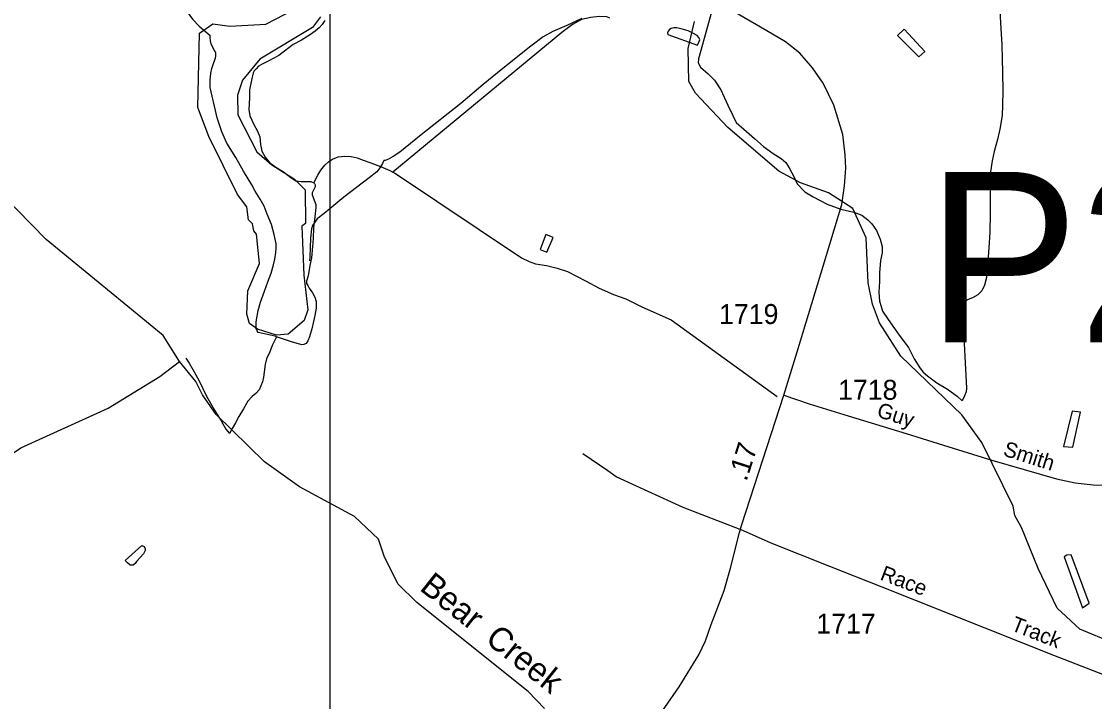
# Model space of a CAD drawing. Extents: x 2206922 to 2357709, y 510027 to 673830.
# Drawn here: x 2340188 to 2346902, y 587910 to 592168 of the extents above; entities that cross this region are included whole.
import ezdxf

# ---------------------------------------------------------------- set-up
doc = ezdxf.new("R2010")
doc.units = 0
for name, color, linetype in [('Exist Hydrographic Creek Single Shore', 7, 'Continuous'), ('Exist Hydrographic Creek Single Shore Label', 7, 'Continuous'), ('Exist Hydrographic Misc Water Feature', 7, 'Continuous'), ('Exist Hydrographic Pond Under 1500 Sq Ft', 7, 'Continuous'), ('Exist Road Non-System Type 51', 7, 'Continuous'), ('Exist Road Secondary Mileage Hundredths English Label', 7, 'Continuous'), ('Exist Road Secondary Structure Pipe Number Label', 7, 'Continuous'), ('Exist Road Secondary Type 51 Attributed', 7, 'Continuous'), ('Exist Road Secondary Type 51 Label', 7, 'Continuous'), ('Exist Road Secondary Type 51 Number Label', 7, 'Continuous'), ('Map Preparation Inset Cut Line', 7, 'Continuous')]:
    doc.layers.add(name, color=color, linetype=linetype)

msp = doc.modelspace()

# ---------------------------------------------------------------- linework, layer by layer
at = {"layer": 'Exist Hydrographic Creek Single Shore'}
for points in [[(2341176.6, 590038.4), (2341074.7, 590201.6), (2340342.7, 590802.1), (2339971.7, 591180.9), (2339718.7, 591469.4), (2339405.6, 591857.1), (2339136.6, 592053), (2338892.5, 592315.4), (2338722.6, 592597.3), (2338594.6, 592854.7)], [(2347020.8, 588275.9), (2346810.8, 588362.7), (2346667.7, 588494.7), (2346548.8, 588742.6), (2346445.8, 589000.9), (2346402.8, 589074.7), (2346393.8, 589133.4), (2346197.7, 589532.4), (2346070.8, 589704.5), (2345690.8, 590073.2), (2345555.7, 590281), (2345511.8, 590397.4), (2345485.8, 590530.8), (2345473.7, 590812.6), (2345388.8, 590996.2), (2345237.7, 591095.1), (2345061.7, 591156.9), (2344927.6, 591230.3), (2344607.8, 591502.8), (2344404.8, 591717.8), (2344362.7, 591791.6), (2344359.6, 591998.2), (2344399.6, 592167.2)], [(2343460.7, 587866.2), (2343358.8, 587973.7), (2342660.8, 588529.7), (2342542.7, 588646.3), (2342457.8, 588820.1), (2342422.7, 588927), (2342271.6, 589068.6), (2341927.7, 589254.9), (2341708.7, 589410.1), (2341405.7, 589706.3), (2341320.8, 589830.9), (2341278.7, 589914.5), (2341176.6, 590038.4)]]:
    msp.add_lwpolyline(points, dxfattribs=at)
at = {"layer": 'Exist Hydrographic Misc Water Feature'}
for points in [[(2341170.7, 592325.7), (2341189.1, 592295.8), (2341225.8, 592228.2), (2341258.2, 592182.7), (2341300.7, 592139.1), (2341369.6, 592080)], [(2343869.2, 592188.3), (2343850.9, 592195.9), (2343802.9, 592199.4), (2343750.8, 592192.7), (2343693, 592179.9), (2343635.6, 592149.2), (2343568.1, 592098.5), (2342511.5, 591224.2)], [(2344512.2, 592249.7), (2344424.2, 591932.9), (2344422.4, 591908.8), (2344436.3, 591881.1), (2344484.7, 591839.8), (2344523.7, 591800.3), (2344564.3, 591740.6), (2344607.1, 591643.3), (2344637.9, 591579.6), (2344660.3, 591536), (2344707, 591492.5), (2344773.6, 591435.4), (2344830, 591383.9), (2344890.5, 591340.8), (2344941, 591309.3), (2344971.5, 591284), (2344991.8, 591252.2), (2345024.6, 591188.4), (2345041.2, 591150.6), (2345089.4, 591101.2), (2345142.1, 591069.8), (2345228.7, 591023.1), (2345314.8, 590991.9), (2345395, 590973), (2345445.2, 590955.6), (2345483.7, 590926), (2345507.9, 590900.4), (2345538.3, 590858.9), (2345560.8, 590805.2), (2345573.8, 590759.5), (2345573.8, 590719.4), (2345562.5, 590671.2), (2345557.6, 590593.3), (2345556.1, 590539.1), (2345552.8, 590473.1), (2345555.9, 590417.1), (2345566, 590383.5), (2345576.2, 590353.6), (2345611.1, 590302.1), (2345680, 590203), (2345738.8, 590127.6), (2345774.1, 590056.2), (2345808.3, 589998.4), (2345829.3, 589972.9), (2345857.6, 589949.2), (2345915.8, 589906), (2345982, 589864.8), (2346042.5, 589821.6), (2346074.7, 589793.7)], [(2346309.5, 592231.6), (2346316.7, 592123.5), (2346322.2, 592021.7), (2346324.9, 591933.7), (2346325.9, 591848), (2346327.3, 591733.8), (2346326.5, 591643.9), (2346323.2, 591577.9), (2346310.5, 591493.9), (2346295.1, 591429.7), (2346274, 591353.8), (2346260.9, 591295.3), (2346251.3, 591225.3), (2346250.2, 591147.3), (2346249.4, 591071.1), (2346248.6, 590969.5), (2346246.1, 590847.4), (2346241.4, 590749.6), (2346233, 590637.2), (2346225.2, 590565.4), (2346214.3, 590517.2), (2346196.3, 590481), (2346172.7, 590456.5), (2346139.1, 590438.1), (2346111, 590428.1), (2346093.6, 590415.7), (2346085.6, 590405.6), (2346079.8, 590391.4), (2346077.8, 590371.5), (2346079, 590309.6), (2346101.8, 589872.3), (2346098.3, 589848.1), (2346088.2, 589824.1), (2346074.7, 589793.7)], [(2342086, 592174.6), (2342068.6, 592148.5), (2342050.8, 592128.4), (2342024.9, 592105.9), (2341997.2, 592085.4), (2341939.8, 592051), (2341887.7, 592022.4), (2341834.2, 591981.8), (2341799, 591955.4), (2341735.2, 591920.4), (2341693.2, 591900), (2341671.6, 591887.8), (2341655.6, 591871.6), (2341643.9, 591857.5), (2341638.2, 591845.4), (2341626.7, 591799.3), (2341615.4, 591739.3), (2341614.2, 591691.2), (2341612.6, 591653), (2341610.9, 591617.1), (2341617.3, 591577.2), (2341642.1, 591521.6), (2341664.4, 591480.1), (2341678.8, 591445.9), (2341683.7, 591398.1), (2341691.9, 591356.3), (2341712.4, 591318.4), (2341740.9, 591284.9), (2341779.3, 591255.2), (2341827.5, 591226.1), (2341874, 591190.7), (2341904.1, 591170.7), (2341938.2, 591165.2), (2341970.2, 591165.7), (2341998.3, 591165.9), (2342016.5, 591158.3)], [(2344232.1, 592086.7), (2344417.3, 592018.6), (2344426.7, 592037.1), (2344432.2, 592052.9), (2344426.1, 592066.8), (2344416.2, 592078.8), (2344387.7, 592094.5), (2344359.9, 592108), (2344321.9, 592119.8), (2344287.9, 592127.3), (2344269.4, 592126.9), (2344253.4, 592122.7), (2344241.9, 592116.8), (2344233.7, 592106.7), (2344230.1, 592096.7), (2344232.1, 592086.7)], [(2345840.9, 591980.1), (2345803, 591945.7), (2345669.7, 592079.7), (2345710.9, 592118.5), (2345840.9, 591980.1)], [(2341784.2, 590194), (2341775.8, 590197.7), (2341670, 590220.5), (2341661.8, 590230.3), (2341657.3, 590246.4), (2341656.7, 590288.3), (2341668.3, 590358.3), (2341683.3, 590410.7), (2341708.7, 590479.1), (2341729.9, 590537.1), (2341751.2, 590591.1), (2341764.7, 590643.5), (2341774.1, 590679.7), (2341779.7, 590721.5), (2341781.5, 590747.6), (2341781.1, 590775.6), (2341768.6, 590833.4), (2341751.6, 590897.3), (2341724.7, 590960.9), (2341706.3, 591010.7), (2341681.7, 591054.2), (2341649.5, 591106.1), (2341628.8, 591145.6), (2341577.5, 591230.8), (2341528.5, 591316.4), (2341473.5, 591405.4), (2341442.6, 591477.4), (2341411.8, 591564.8), (2341395.2, 591636.6), (2341380.2, 591700.4), (2341369.2, 591754), (2341369, 591800.3), (2341372.2, 591844), (2341380, 591872.1), (2341391.9, 591910.4), (2341401.2, 591938.6), (2341403.2, 591952.5), (2341403.2, 591960.6), (2341403.2, 591970.3), (2341388.4, 592000.1), (2341374.1, 592028.3), (2341369.8, 592046), (2341367.7, 592066.2), (2341369.6, 592080)], [(2342016.5, 591158.3), (2342041.5, 591204.4), (2342061.4, 591236.7), (2342085.2, 591267.2), (2342108.4, 591289.3), (2342134.4, 591305.6), (2342170.5, 591320.1), (2342211.9, 591324.4), (2342250.5, 591323), (2342288.4, 591313.3), (2342326.6, 591299.8), (2342374.5, 591282.4), (2342434.8, 591259.2), (2342493.1, 591233.8), (2342511.5, 591224.2)], [(2342511.5, 591224.2), (2342521.6, 591220.2), (2343317.4, 590688.1), (2343363.7, 590664.9), (2343403.9, 590651.1), (2343472.2, 590640.1), (2343540.3, 590622.9), (2343604.2, 590601.6), (2343717, 590543.2), (2343803.3, 590498.2), (2343891.7, 590459.4), (2343970, 590432.1), (2344066.4, 590383.2), (2344183.1, 590330.8), (2344253.6, 590299.5), (2344915.5, 589820)], [(2342016.5, 591158.3), (2342022.3, 591152.5), (2342026.4, 591144.2), (2342024.9, 591132.3), (2342020.6, 591124.4), (2342007.1, 591094), (2342007.3, 591082.2), (2342030.1, 591022.4), (2342030.1, 591002.5), (2342022.9, 590944.4), (2342015.9, 590876.5), (2342012.6, 590808.5), (2342008.9, 590758.4), (2342002, 590688.5), (2341992.7, 590640.4), (2341981.7, 590575.9), (2341971.8, 590542.2), (2341972, 590527.9), (2341980.2, 590514.1), (2341988.2, 590498.3), (2342008.7, 590468.4), (2342022.9, 590440.8), (2342031.3, 590414.8), (2342031.5, 590372.9), (2342022.7, 590326.9), (2342015.1, 590288.7), (2342005.7, 590242.6), (2341989.9, 590194.3), (2341980, 590168.2), (2341968.5, 590152.1), (2341954.8, 590146), (2341942.9, 590143.8), (2341878.5, 590161.2), (2341784.2, 590194)], [(2343515.7, 590814.4), (2343469.5, 590833.9), (2343432.6, 590739.7), (2343475.1, 590724), (2343515.7, 590814.4)], [(2341784.2, 590194), (2341756.9, 590139.7), (2341741.3, 590099.5), (2341721.7, 590055.4), (2341712, 590021.2), (2341703, 589941), (2341695.4, 589910.9), (2341674.3, 589862.6), (2341654.4, 589838.4), (2341630.6, 589820.1), (2341605.2, 589789.9), (2341577.5, 589743.7), (2341548.2, 589695.4), (2341526.6, 589654.9), (2341507, 589618.9), (2341489.7, 589588.7)], [(2339327.7, 588690.3), (2339351.7, 588740.5), (2339450.7, 588806.9), (2339803.6, 589244.5), (2340183.8, 589499.4), (2340730.6, 589747.9), (2341052.8, 589944.7), (2341176.6, 590038.4)], [(2341216, 590059.3), (2341238.3, 590029.6), (2341269.1, 589973.9), (2341299.7, 589918.1), (2341346.6, 589822.7), (2341395.4, 589735.4), (2341436.6, 589668), (2341467.2, 589616.4), (2341489.7, 589588.7)], [(2346813.5, 589722.7), (2346761.2, 589728.1), (2346707.9, 589507.4), (2346765.7, 589502.4), (2346813.5, 589722.7)], [(2340940.2, 588886.2), (2340956.2, 588880.6), (2340962.3, 588866.7), (2340963, 588856.8), (2340950.7, 588834.4), (2340907.4, 588786.1), (2340899.8, 588773.9), (2340887.9, 588763.9), (2340867.4, 588763.7), (2340851.8, 588779.5), (2340837.5, 588793), (2340940.2, 588886.2)], [(2346756.1, 588828.6), (2346728.2, 588826.3), (2346712.8, 588816.1), (2346826.4, 588497.3), (2346867.6, 588525.9), (2346756.1, 588828.6)]]:
    msp.add_lwpolyline(points, dxfattribs=at)
at = {"layer": 'Exist Hydrographic Pond Under 1500 Sq Ft'}
for points in [[(2341857.6, 590210.3), (2341782.8, 590204), (2341665.7, 590241.9), (2341615.6, 590275.9), (2341598.6, 590334.3), (2341604.8, 590482.3), (2341677.8, 590652.6), (2341658.7, 590835.6), (2341641.7, 590857.9), (2341632.7, 590900.2), (2341607.6, 590925.5), (2341598.6, 591007.2), (2341539.8, 591083.4), (2341359.7, 591447.1), (2341290.6, 591628.1), (2341301.7, 592094.6), (2341384.8, 592153.7), (2341492.6, 592138.3), (2341717.8, 592150.7), (2341949.7, 592271.7)], [(2342058.8, 592197.3), (2342009.8, 592129.7), (2341678.6, 591932.5), (2341571.8, 591800.2), (2341539.8, 591707), (2341541.6, 591582.4), (2341660.8, 591351), (2341753.6, 591269.3), (2341895.7, 591180), (2341963.6, 591113.8), (2341965.7, 590903.8), (2341941.7, 590886.4), (2341953.8, 590578.5), (2341980.6, 590362.9), (2341956.6, 590296.3), (2341857.6, 590210.3)]]:
    msp.add_lwpolyline(points, dxfattribs=at)
at = {"layer": 'Exist Road Non-System Type 51'}
for points in [[(2343694.5, 592186.7), (2343601.1, 592143.2), (2343512.6, 592104.5), (2343453, 592070.7), (2343375.7, 592012.7), (2343200.2, 591872.5), (2343076.2, 591772.6), (2342937.7, 591653.4), (2342689.7, 591458.4), (2342556, 591348.8), (2342514.2, 591321.4), (2342483.6, 591305.3), (2342464.2, 591297.3), (2342456.2, 591297.3), (2342446.5, 591277.9), (2342430.4, 591250.5), (2342411.1, 591226.4), (2342364.4, 591189.3), (2342205, 591066.8), (2342116.7, 590994.6)], [(2342116.7, 590994.6), (2342081, 590965.3), (2342037.5, 590931.5), (2342023, 590912.1), (2342008.5, 590891.2), (2342002.1, 590870.2), (2341995.6, 590810.6), (2341992.4, 590694.6), (2341990.8, 590668.8)], [(2344685.8, 588986.9), (2344328.2, 589125.7), (2344036.7, 589257.9), (2343909.5, 589317.5), (2343857.1, 589353.9), (2343700.2, 589460.9)]]:
    msp.add_lwpolyline(points, dxfattribs=at)
at = {"layer": 'Exist Road Secondary Type 51 Attributed'}
for points in [[(2344957, 589828.9), (2345041.7, 590099.8), (2345225.2, 590704.9), (2345320.2, 591022.3), (2345337.9, 591138.3), (2345346, 591249.5), (2345342.7, 591331.7), (2345326.6, 591459), (2345270.3, 591644.3), (2345204.2, 591781.3), (2345136.6, 591878), (2345057.7, 591969.8), (2344967.5, 592040.7), (2344851.6, 592108.7), (2344642.2, 592230.8)], [(2344686.4, 588986.6), (2344687.5, 588990.6), (2344694.9, 589018), (2344957, 589828.9)], [(2344957, 589828.9), (2345117.5, 589774.9), (2345360.3, 589697.9), (2345723.6, 589588.1), (2345956.2, 589515.1), (2346259.3, 589420.7), (2346663.2, 589304), (2346781.6, 589279.8), (2346892.7, 589267.7), (2347008.7, 589262.9), (2347127, 589272.6), (2347348.5, 589291.8), (2347913.2, 589372.7), (2348681.5, 589479.9), (2349346.2, 589571.8), (2350056.1, 589657.4)], [(2343997.3, 587564.2), (2344010.4, 587582.4), (2344214.1, 587873.4), (2344303.4, 588001.7), (2344427.1, 588203.3), (2344468.3, 588290.4), (2344503, 588393.2), (2344534.7, 588473.7), (2344585.1, 588606.5), (2344624.1, 588745.3), (2344681.3, 588967.9), (2344686.4, 588986.6)], [(2347131.2, 588010.8), (2346647.8, 588198), (2345574.2, 588627.2), (2345246.8, 588755.5), (2344878.1, 588902.1), (2344686.4, 588986.6)]]:
    msp.add_lwpolyline(points, dxfattribs=at)
at = {"layer": 'Map Preparation Inset Cut Line'}
msp.add_line((2342116.7, 592962.9), (2342116.7, 590994.6), dxfattribs=at)
msp.add_lwpolyline([(2342116.7, 590994.6), (2342116.7, 584028.3), (2341041.5, 584028.3)], dxfattribs=at)

# ---------------------------------------------------------------- texts
at = {"layer": 'Exist Hydrographic Creek Single Shore Label'}
for s, p in [('Bear', (2342672.7, 588612.5)), ('Creek', (2343082.3, 588286.2))]:
    msp.add_text(s, height=150, rotation=321.46303, dxfattribs=at).set_placement(p)
at = {"layer": 'Exist Road Secondary Mileage Hundredths English Label'}
msp.add_text('.17', height=125, rotation=72.08807, dxfattribs=at).set_placement((2344724.1, 589284.2))
at = {"layer": 'Exist Road Secondary Structure Pipe Number Label'}
msp.add_text('P272', height=1066.27, dxfattribs=at).set_placement((2345852.1, 590159.5))
at = {"layer": 'Exist Road Secondary Type 51 Label'}
for s, rotation, p in [('Guy', 342.40476, (2345533.9, 589694.9)), ('Smith', 342.43022, (2346324.6, 589451.7)), ('Race', 339.05037, (2345554.5, 588675.7)), ('Track', 338.62872, (2346373.2, 588358.3))]:
    msp.add_text(s, height=95, rotation=rotation, dxfattribs=at).set_placement(p)
at = {"layer": 'Exist Road Secondary Type 51 Number Label'}
for s, p in [('1719', (2344552.6, 590273.6)), ('1718', (2345297.2, 589799.4)), ('1717', (2345161, 588335.5))]:
    msp.add_text(s, height=125, dxfattribs=at).set_placement(p)

doc.saveas('drawing.dxf')
